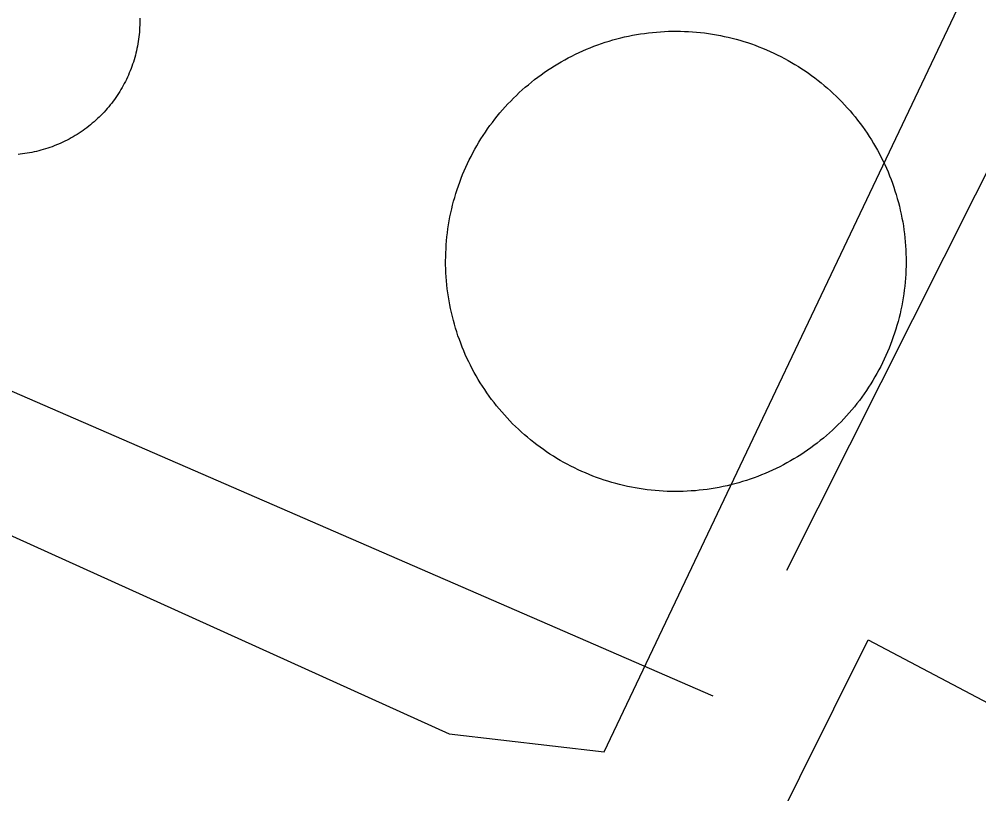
# Model space of a CAD drawing. Extents: x 3683613 to 3738215, y 469626 to 495384.
# Drawn here: x 3700142.6 to 3700234.7, y 478361.8 to 478436.1 of the extents above; entities that cross this region are included whole.
import ezdxf

# ---------------------------------------------------------------- set-up
doc = ezdxf.new("R2010")
doc.units = 0
for name, color, linetype in [('V-DOMW-TANK', 7, 'Continuous'), ('V-ROAD-CNTR', 7, 'Continuous'), ('V-UTIL-LINE', 7, 'Continuous')]:
    doc.layers.add(name, color=color, linetype=linetype)

msp = doc.modelspace()

# ---------------------------------------------------------------- linework, layer by layer
at = {"layer": 'V-DOMW-TANK'}
for points in [[(3700154.181, 478436.21), (3700154.185, 478435.984), (3700154.183, 478435.761), (3700154.177, 478435.54), (3700154.169, 478435.313), (3700154.156, 478435.089), (3700154.138, 478434.866), (3700154.118, 478434.645), (3700154.093, 478434.42), (3700154.064, 478434.194), (3700154.032, 478433.975), (3700153.997, 478433.754), (3700153.956, 478433.533), (3700153.911, 478433.314), (3700153.862, 478433.095), (3700153.812, 478432.875), (3700153.757, 478432.658), (3700153.698, 478432.443), (3700153.634, 478432.226), (3700153.567, 478432.013), (3700153.497, 478431.8), (3700153.423, 478431.589), (3700153.345, 478431.378), (3700153.264, 478431.169), (3700153.175, 478430.963), (3700153.089, 478430.758), (3700152.999, 478430.553), (3700152.901, 478430.348), (3700152.801, 478430.15), (3700152.698, 478429.949), (3700152.592, 478429.754), (3700152.483, 478429.558), (3700152.369, 478429.363), (3700152.254, 478429.173), (3700152.135, 478428.982), (3700152.01, 478428.796), (3700151.883, 478428.609), (3700151.754, 478428.427), (3700151.621, 478428.247), (3700151.484, 478428.069), (3700151.345, 478427.893), (3700151.203, 478427.719), (3700151.058, 478427.549), (3700150.912, 478427.379), (3700150.759, 478427.213), (3700150.605, 478427.051), (3700150.45, 478426.891), (3700150.29, 478426.733), (3700150.126, 478426.578), (3700149.962, 478426.426), (3700149.794, 478426.277), (3700149.624, 478426.131), (3700149.452, 478425.988), (3700149.276, 478425.845)], [(3700195.303, 478432.413), (3700195.647, 478432.591), (3700195.991, 478432.761), (3700196.339, 478432.927), (3700196.691, 478433.084), (3700197.046, 478433.238), (3700197.402, 478433.385), (3700197.76, 478433.525), (3700198.123, 478433.658), (3700198.485, 478433.787), (3700198.852, 478433.908), (3700199.219, 478434.022), (3700199.589, 478434.131), (3700199.962, 478434.233), (3700200.335, 478434.33), (3700200.71, 478434.418), (3700201.086, 478434.502), (3700201.465, 478434.577), (3700201.846, 478434.647), (3700202.225, 478434.708), (3700202.606, 478434.762), (3700202.989, 478434.815), (3700203.372, 478434.856), (3700203.755, 478434.893), (3700204.142, 478434.921), (3700204.525, 478434.944), (3700204.91, 478434.96), (3700205.295, 478434.969), (3700205.682, 478434.973), (3700206.067, 478434.966), (3700206.452, 478434.956), (3700206.837, 478434.938), (3700207.222, 478434.913), (3700207.607, 478434.88), (3700207.99, 478434.846), (3700208.373, 478434.801), (3700208.756, 478434.749), (3700209.137, 478434.69), (3700209.516, 478434.626), (3700209.897, 478434.553), (3700210.274, 478434.477), (3700210.648, 478434.393), (3700211.023, 478434.301), (3700211.396, 478434.205), (3700211.769, 478434.1), (3700212.137, 478433.99), (3700212.504, 478433.873), (3700212.871, 478433.75), (3700213.233, 478433.619), (3700213.596, 478433.484), (3700213.95, 478433.342), (3700214.31, 478433.193), (3700214.663, 478433.039), (3700215.013, 478432.877), (3700215.359, 478432.712), (3700215.705, 478432.538), (3700216.045, 478432.359), (3700216.385, 478432.175), (3700216.719, 478431.983), (3700217.051, 478431.786), (3700217.378, 478431.585), (3700217.704, 478431.376), (3700218.025, 478431.163), (3700218.343, 478430.944), (3700218.654, 478430.719), (3700218.965, 478430.49), (3700219.271, 478430.254), (3700219.572, 478430.012), (3700219.869, 478429.767), (3700220.159, 478429.513), (3700220.448, 478429.259), (3700220.733, 478428.999), (3700221.011, 478428.732), (3700221.286, 478428.46), (3700221.554, 478428.186), (3700221.82, 478427.903), (3700222.078, 478427.62), (3700222.334, 478427.329), (3700222.584, 478427.037), (3700222.828, 478426.738), (3700223.068, 478426.437), (3700223.301, 478426.129), (3700223.53, 478425.818), (3700223.754, 478425.505), (3700223.973, 478425.185), (3700224.182, 478424.864), (3700224.391, 478424.538), (3700224.589, 478424.208), (3700224.784, 478423.877), (3700224.972, 478423.541), (3700225.157, 478423.201), (3700225.333, 478422.859), (3700225.505, 478422.513), (3700225.669, 478422.164), (3700225.828, 478421.814), (3700225.982, 478421.46), (3700226.127, 478421.104), (3700226.269, 478420.743), (3700226.402, 478420.383), (3700226.531, 478420.018), (3700226.652, 478419.652)], [(3700183.547, 478413.708), (3700183.566, 478414.093), (3700183.59, 478414.478), (3700183.621, 478414.863), (3700183.66, 478415.246), (3700183.705, 478415.629), (3700183.756, 478416.012), (3700183.814, 478416.395), (3700183.879, 478416.774), (3700183.949, 478417.153), (3700184.027, 478417.53), (3700184.113, 478417.907), (3700184.203, 478418.281), (3700184.301, 478418.654), (3700184.403, 478419.025), (3700184.514, 478419.393), (3700184.633, 478419.764), (3700184.756, 478420.127), (3700184.885, 478420.489), (3700185.02, 478420.852), (3700185.163, 478421.21), (3700185.311, 478421.564), (3700185.466, 478421.919), (3700185.626, 478422.267), (3700185.794, 478422.617), (3700185.966, 478422.961), (3700186.146, 478423.303), (3700186.331, 478423.641), (3700186.521, 478423.975), (3700186.718, 478424.307), (3700186.92, 478424.636), (3700187.127, 478424.96), (3700187.342, 478425.281), (3700187.561, 478425.599), (3700187.785, 478425.912), (3700188.016, 478426.221), (3700188.252, 478426.527), (3700188.491, 478426.828), (3700188.739, 478427.125), (3700188.989, 478427.418), (3700189.245, 478427.704), (3700189.507, 478427.989), (3700189.773, 478428.267), (3700190.044, 478428.542), (3700190.32, 478428.812), (3700190.601, 478429.076), (3700190.885, 478429.337), (3700191.174, 478429.59), (3700191.469, 478429.84), (3700191.766, 478430.084), (3700192.069, 478430.324), (3700192.374, 478430.559), (3700192.685, 478430.786), (3700193.001, 478431.01), (3700193.318, 478431.227), (3700193.64, 478431.44), (3700193.965, 478431.645), (3700194.295, 478431.845), (3700194.629, 478432.04), (3700194.965, 478432.23), (3700195.303, 478432.413)], [(3700149.276, 478425.845), (3700149.1, 478425.709), (3700148.92, 478425.576), (3700148.737, 478425.445), (3700148.553, 478425.318), (3700148.367, 478425.193), (3700148.178, 478425.073), (3700147.99, 478424.956), (3700147.793, 478424.841), (3700147.599, 478424.731), (3700147.402, 478424.622), (3700147.203, 478424.518), (3700147.003, 478424.417), (3700146.802, 478424.321), (3700146.597, 478424.227), (3700146.392, 478424.137), (3700146.186, 478424.051), (3700145.977, 478423.967), (3700145.768, 478423.889), (3700145.557, 478423.813), (3700145.344, 478423.741), (3700145.131, 478423.674), (3700144.918, 478423.608), (3700144.699, 478423.549), (3700144.482, 478423.489), (3700144.265, 478423.438), (3700144.045, 478423.389), (3700143.826, 478423.344), (3700143.603, 478423.301), (3700143.384, 478423.264), (3700143.163, 478423.231), (3700142.942, 478423.201), (3700142.718, 478423.174), (3700142.495, 478423.152)], [(3700226.652, 478419.652), (3700226.766, 478419.287), (3700226.875, 478418.914), (3700226.977, 478418.544), (3700227.073, 478418.169), (3700227.164, 478417.796), (3700227.243, 478417.417), (3700227.319, 478417.04), (3700227.389, 478416.659), (3700227.452, 478416.281), (3700227.508, 478415.898), (3700227.557, 478415.517), (3700227.6, 478415.134), (3700227.637, 478414.749), (3700227.665, 478414.364), (3700227.688, 478413.977), (3700227.704, 478413.594), (3700227.712, 478413.209), (3700227.714, 478412.823), (3700227.71, 478412.438), (3700227.7, 478412.051), (3700227.682, 478411.666), (3700227.657, 478411.281), (3700227.626, 478410.898), (3700227.587, 478410.513), (3700227.542, 478410.132), (3700227.491, 478409.749), (3700227.434, 478409.369), (3700227.368, 478408.988), (3700227.299, 478408.609), (3700227.223, 478408.232), (3700227.135, 478407.855), (3700227.045, 478407.48), (3700226.946, 478407.108), (3700226.844, 478406.737), (3700226.733, 478406.366), (3700226.617, 478406), (3700226.492, 478405.635), (3700226.363, 478405.268), (3700226.228, 478404.91), (3700226.084, 478404.552), (3700225.937, 478404.195), (3700225.781, 478403.843), (3700225.621, 478403.493), (3700225.453, 478403.145), (3700225.281, 478402.801), (3700225.101, 478402.459), (3700224.917, 478402.121), (3700224.726, 478401.785), (3700224.53, 478401.455), (3700224.327, 478401.123), (3700224.118, 478400.802), (3700223.905, 478400.48), (3700223.686, 478400.163), (3700223.463, 478399.849), (3700223.231, 478399.54), (3700222.996, 478399.235), (3700222.756, 478398.934), (3700222.508, 478398.637), (3700222.259, 478398.344), (3700222.005, 478398.055), (3700221.74, 478397.773), (3700221.474, 478397.494), (3700221.204, 478397.22), (3700220.927, 478396.951), (3700220.649, 478396.685), (3700220.364, 478396.425), (3700220.073, 478396.171), (3700219.781, 478395.921), (3700219.482, 478395.676), (3700219.178, 478395.438), (3700218.873, 478395.202), (3700218.562, 478394.975), (3700218.249, 478394.752), (3700217.929, 478394.533), (3700217.608, 478394.322), (3700217.282, 478394.115), (3700216.952, 478393.914), (3700216.62, 478393.72), (3700216.285, 478393.531), (3700215.945, 478393.349), (3700215.603, 478393.171), (3700215.256, 478393.001), (3700214.908, 478392.837), (3700214.556, 478392.675), (3700214.202, 478392.524), (3700213.845, 478392.376), (3700213.487, 478392.237), (3700213.125, 478392.102), (3700212.762, 478391.975), (3700212.395, 478391.852), (3700212.027, 478391.737), (3700211.658, 478391.629), (3700211.285, 478391.528), (3700210.913, 478391.432), (3700210.538, 478391.342), (3700210.161, 478391.26), (3700209.782, 478391.184), (3700209.403, 478391.115), (3700209.022, 478391.053), (3700208.641, 478390.996)], [(3700208.641, 478390.996), (3700208.258, 478390.947), (3700207.875, 478390.904), (3700207.493, 478390.869), (3700207.107, 478390.84), (3700206.722, 478390.818), (3700206.337, 478390.801), (3700205.952, 478390.791), (3700205.567, 478390.789), (3700205.18, 478390.793), (3700204.795, 478390.805), (3700204.41, 478390.822), (3700204.025, 478390.846), (3700203.642, 478390.879), (3700203.257, 478390.916), (3700202.874, 478390.961), (3700202.493, 478391.012), (3700202.11, 478391.07), (3700201.731, 478391.137), (3700201.353, 478391.207), (3700200.974, 478391.283), (3700200.599, 478391.369), (3700200.224, 478391.459), (3700199.851, 478391.557), (3700199.479, 478391.661), (3700199.11, 478391.772), (3700198.741, 478391.889), (3700198.377, 478392.012), (3700198.014, 478392.141), (3700197.654, 478392.278), (3700197.296, 478392.419), (3700196.939, 478392.569), (3700196.587, 478392.722), (3700196.237, 478392.884), (3700195.889, 478393.05), (3700195.544, 478393.224), (3700195.202, 478393.4), (3700194.865, 478393.587), (3700194.529, 478393.777), (3700194.197, 478393.974), (3700193.869, 478394.178), (3700193.544, 478394.387), (3700193.224, 478394.598), (3700192.907, 478394.817), (3700192.593, 478395.041), (3700192.284, 478395.272), (3700191.979, 478395.508), (3700191.678, 478395.749), (3700191.381, 478395.997), (3700191.088, 478396.245), (3700190.799, 478396.501), (3700190.517, 478396.763), (3700190.236, 478397.029), (3700189.962, 478397.3), (3700189.693, 478397.578), (3700189.429, 478397.857), (3700189.169, 478398.141), (3700188.913, 478398.43), (3700188.665, 478398.725), (3700188.419, 478399.022), (3700188.18, 478399.325), (3700187.946, 478399.632), (3700187.719, 478399.942), (3700187.496, 478400.257), (3700187.277, 478400.574), (3700187.066, 478400.898), (3700186.859, 478401.224), (3700186.658, 478401.551), (3700186.464, 478401.885), (3700186.275, 478402.221), (3700186.091, 478402.561), (3700185.915, 478402.903), (3700185.743, 478403.249), (3700185.579, 478403.597), (3700185.419, 478403.947), (3700185.266, 478404.302), (3700185.12, 478404.658), (3700184.979, 478405.017), (3700184.848, 478405.379), (3700184.717, 478405.744), (3700184.596, 478406.108), (3700184.481, 478406.477), (3700184.373, 478406.847), (3700184.27, 478407.218), (3700184.176, 478407.593), (3700184.086, 478407.968), (3700184.004, 478408.345), (3700183.928, 478408.721), (3700183.859, 478409.1), (3700183.795, 478409.481), (3700183.74, 478409.864), (3700183.691, 478410.245), (3700183.648, 478410.628), (3700183.613, 478411.013), (3700183.582, 478411.396), (3700183.56, 478411.781), (3700183.545, 478412.166), (3700183.533, 478412.553), (3700183.533, 478412.938), (3700183.537, 478413.323), (3700183.547, 478413.708)]]:
    msp.add_lwpolyline(points, dxfattribs=at)
at = {"layer": 'V-ROAD-CNTR'}
for points in [[(3700216.262, 478383.228), (3700324.972, 478599.56)], [(3699943.6, 478487.415), (3700028.602, 478449.702), (3700209.174, 478371.18)]]:
    msp.add_lwpolyline(points, dxfattribs=at)
at = {"layer": 'V-UTIL-LINE'}
for points in [[(3699837.829, 478531.278), (3699890.399, 478505.569), (3699990.298, 478455.188), (3700183.881, 478367.538), (3700198.75, 478365.808), (3700283.037, 478543.127), (3700074.493, 478639.654), (3700112.355, 478730.044), (3700049.815, 478761.395), (3700030.891, 478757.85), (3699947.698, 478791.955), (3699883.923, 478643.768)], [(3700279.818, 478439.941), (3700229.033, 478330.969), (3700222.887, 478320.229), (3700204.359, 478336.933), (3700224.067, 478376.543), (3700264.519, 478355.207), (3700419.575, 478284.533), (3700613.717, 478192.504), (3700591.378, 478145.207)]]:
    msp.add_lwpolyline(points, dxfattribs=at)

doc.saveas('drawing.dxf')
